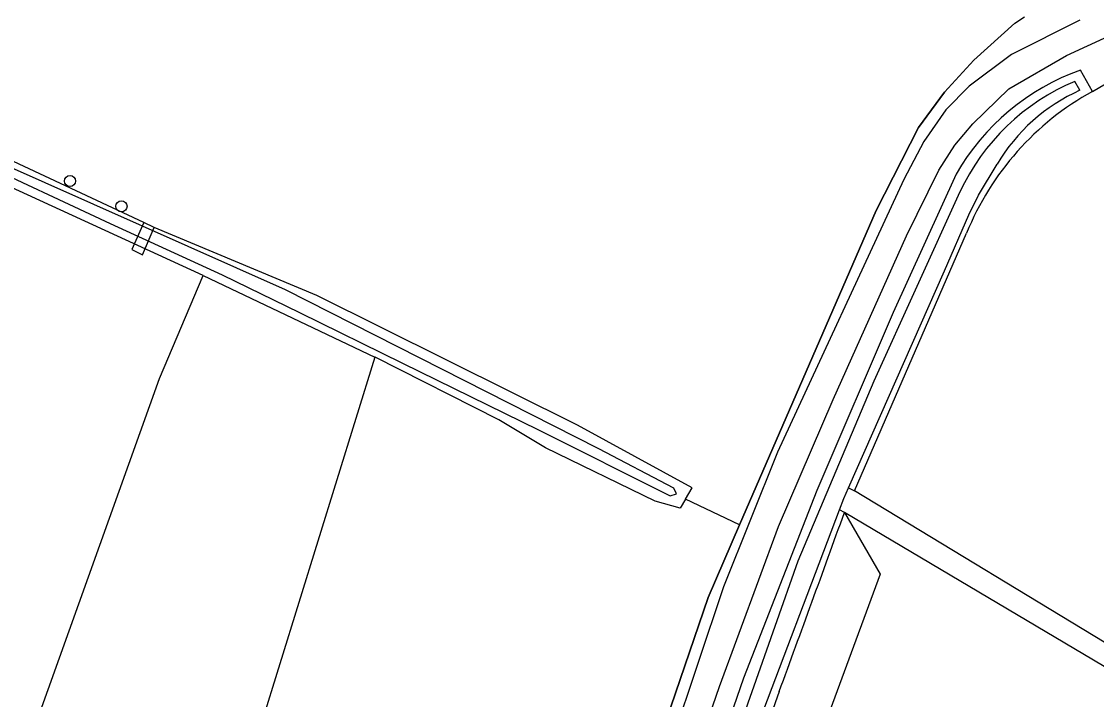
# Model space of a CAD drawing. Extents: x 159628 to 160723, y 388176 to 389416.
# Drawn here: x 159839.8 to 159934, y 388772.3 to 388831.7 of the extents above; entities that cross this region are included whole.
import ezdxf

# ---------------------------------------------------------------- set-up
doc = ezdxf.new("R2010")
doc.units = 0
for name, color, linetype in [('IMGEO_Boom', 7, 'Continuous'), ('IMGEO_Dek', 7, 'Continuous'), ('IMGEO_Grasland_agrarisch', 7, 'Continuous'), ('IMGEO_Groenvoorziening', 7, 'Continuous'), ('IMGEO_Hek', 7, 'Continuous'), ('IMGEO_Loofbos', 7, 'Continuous'), ('IMGEO_Rijbaan_lokaal_onverhard', 7, 'Continuous'), ('IMGEO_Struiken', 7, 'Continuous'), ('IMGEO_Voetpad_gesloten', 7, 'Continuous'), ('IMGEO_Waterloop', 7, 'Continuous')]:
    doc.layers.add(name, color=color, linetype=linetype)

msp = doc.modelspace()

# ---------------------------------------------------------------- linework, layer by layer
at = {"layer": 'IMGEO_Boom'}
for centre in [(159844.044, 388817.76), (159848.547, 388815.544)]:
    msp.add_circle(centre, 0.489, dxfattribs=at)
at = {"layer": 'IMGEO_Dek'}
msp.add_lwpolyline([(159850.404, 388811.289), (159851.421, 388813.697), (159850.498, 388814.129), (159849.458, 388811.755)], close=True, dxfattribs=at)
at = {"layer": 'IMGEO_Grasland_agrarisch'}
msp.add_lwpolyline([(159855.698, 388809.486), (159818.48, 388826.57), (159808.592, 388830.005), (159800.882, 388832.781), (159799.105, 388834.136), (159798.786, 388834.751), (159798.786, 388835.638), (159799.077, 388836.372), (159799.704, 388836.525), (159800.576, 388836.479), (159801.169, 388836.363)], dxfattribs=at)
at = {"layer": 'IMGEO_Groenvoorziening'}
for points in [[(159933.625, 388825.621), (159932.588, 388827.478)], [(159921.686, 388818.374), (159916.167, 388806.225), (159909.487, 388790.623), (159903.06, 388774.194), (159894.733, 388750), (159888.915, 388732.257), (159880.577, 388706.684)], [(159911.897, 388788.693), (159915.03, 388783.29), (159907.895, 388763.963), (159901.612, 388745.973), (159895.581, 388727.928), (159889.791, 388709.566), (159883.857, 388689.671), (159871.857, 388645.22), (159877.742, 388640.168)], [(159906.188, 388773.02), (159898.076, 388750), (159887.538, 388719.103)]]:
    msp.add_lwpolyline(points, dxfattribs=at)
for centre, radius, start, end in [((159939.441, 388808.192), 20.468, 109.56234, 150.16656), ((156213.289, 390127.061), 3933.31, 339.864003, 340.106983)]:
    msp.add_arc(centre, radius, start, end, dxfattribs=at)
at = {"layer": 'IMGEO_Hek'}
for points in [[(159926.833, 388831.598), (159923.239, 388828.342), (159920.664, 388825.551), (159918.382, 388822.455), (159914.671, 388815.165), (159902.715, 388787.612)], [(159902.715, 388787.612), (159899.956, 388781.254), (159889.287, 388750), (159886.631, 388741.973)]]:
    msp.add_lwpolyline(points, dxfattribs=at)
at = {"layer": 'IMGEO_Loofbos'}
for points in [[(159897.985, 388789.877), (159898.567, 388790.85), (159888.506, 388796.358), (159865.666, 388807.721), (159851.421, 388813.697), (159850.498, 388814.129), (159817.154, 388829.718), (159808.366, 388832.798), (159801.877, 388835.857), (159801.169, 388836.363)], [(159902.715, 388787.612), (159914.671, 388815.165), (159918.382, 388822.455), (159920.664, 388825.551), (159923.239, 388828.342), (159926.833, 388831.598), (159927.677, 388832.164)], [(159933.625, 388825.621), (159937.061, 388827.62)], [(159912.786, 388790.603), (159922.597, 388813.187)], [(159870.746, 388802.331), (159857.423, 388759.297)], [(159897.985, 388789.877), (159897.505, 388789.076), (159895.309, 388789.707), (159885.711, 388794.374), (159881.61, 388796.813), (159870.776, 388802.317), (159870.746, 388802.331)], [(159902.715, 388787.612), (159897.985, 388789.877)], [(159886.631, 388741.973), (159889.287, 388750), (159899.956, 388781.254), (159902.715, 388787.612)]]:
    msp.add_lwpolyline(points, dxfattribs=at)
msp.add_arc((159945.693, 388803.811), 24.926, 118.95537, 157.90352, dxfattribs=at)
at = {"layer": 'IMGEO_Rijbaan_lokaal_onverhard'}
for points in [[(159865.212, 388646.471), (159863.222, 388647.058), (159862.468, 388647.875), (159866.349, 388662.369), (159870.906, 388678.671), (159879.744, 388708.887), (159888.203, 388736.461), (159900.962, 388773.448), (159906.116, 388787.472), (159910.926, 388798.616), (159917.324, 388812.954), (159920.174, 388818.702), (159921.575, 388820.893), (159923.154, 388822.781), (159926.306, 388825.845), (159931.357, 388828.754), (159940.188, 388832.823), (159947.09, 388835.059), (159949.833, 388834.64), (159951.592, 388833.802), (159957.723, 388828.236), (159989.428, 388803.534), (159989.602, 388803.386)], [(159932.514, 388831.857), (159926.55, 388828.851), (159922.825, 388826.078), (159920.773, 388823.989), (159918.867, 388821.239), (159917.108, 388817.904), (159906.032, 388793.989), (159901.314, 388782.19), (159892.298, 388755.308), (159888.639, 388745.105), (159885.025, 388734.118), (159878.06, 388711.567), (159869.438, 388682.322), (159865.691, 388668.218), (159860.487, 388647.607)]]:
    msp.add_lwpolyline(points, dxfattribs=at)
at = {"layer": 'IMGEO_Struiken'}
for points in [[(159840.444, 388768.465), (159851.892, 388800.462), (159855.698, 388809.486)], [(159855.698, 388809.486), (159870.746, 388802.331)]]:
    msp.add_lwpolyline(points, dxfattribs=at)
at = {"layer": 'IMGEO_Voetpad_gesloten'}
msp.add_lwpolyline([(159850.404, 388811.289), (159851.421, 388813.697), (159850.498, 388814.129), (159849.458, 388811.755), (159850.404, 388811.289)], dxfattribs=at)
at = {"layer": 'IMGEO_Waterloop'}
for points in [[(159932.537, 388825.711), (159932.085, 388826.491)], [(159835.307, 388819.753), (159847.566, 388814.044), (159857.381, 388809.527), (159864.137, 388806.241), (159873.172, 388801.806), (159885.102, 388795.954), (159896.622, 388790.163), (159897.176, 388790.328), (159896.95, 388790.841), (159890.379, 388794.291), (159862.936, 388808.225), (159837.566, 388819.506)], [(159912.262, 388790.855), (159920.679, 388809.9), (159922.794, 388814.807), (159923.656, 388816.532), (159925.278, 388819.243)], [(159922.024, 388816.799), (159914.467, 388800.208), (159907.814, 388784.438), (159903.79, 388772.98), (159895.494, 388749.407), (159887.445, 388724.725), (159881.292, 388706.025), (159877.691, 388693.206), (159872.475, 388675.567), (159868.923, 388662.425), (159866.05, 388649.893)], [(159911.474, 388788.927), (159911.849, 388789.92), (159912.262, 388790.855)], [(159912.262, 388790.855), (159912.786, 388790.603)], [(159960.404, 388761.719), (159912.786, 388790.603)], [(159867.251, 388649.677), (159867.968, 388652.785), (159874.58, 388676.912), (159878.297, 388690.013), (159887.003, 388719.119), (159893.287, 388737.723), (159903.8, 388768.647), (159911.474, 388788.927)], [(159911.897, 388788.693), (159911.474, 388788.927)], [(159961.598, 388759.243), (159950.188, 388766.004), (159948.005, 388767.297), (159911.897, 388788.693)]]:
    msp.add_lwpolyline(points, dxfattribs=at)
for centre, radius, start, end in [((159939.518, 388808.707), 19.274, 112.68223, 155.17737), ((159939.065, 388811.077), 16.024, 114.04167, 149.36243)]:
    msp.add_arc(centre, radius, start, end, dxfattribs=at)

doc.saveas('drawing.dxf')
